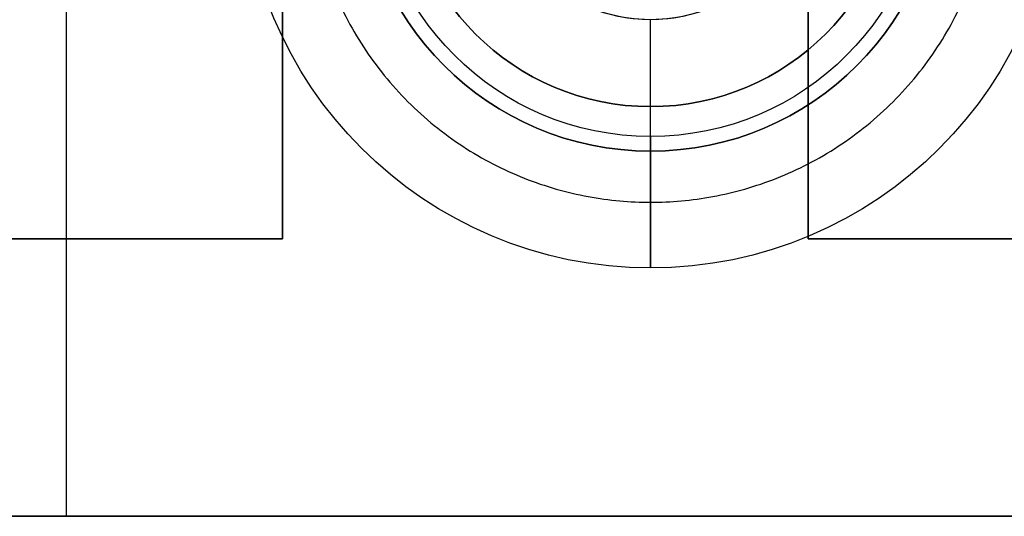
# Model space of a CAD drawing. Header units: millimetres. Extents: x -726 to 706, y -16 to 15.
# Tile 646 of 656: x 631.16 to 648.02, y -10.99 to -2.49. Entities that reach past the tile are written whole.
import ezdxf

# ---------------------------------------------------------------- set-up
doc = ezdxf.new("R2010")
doc.units = ezdxf.units.MM
doc.layers.add('METAL NEGRO', color=7, linetype='Continuous')

msp = doc.modelspace()

# ---------------------------------------------------------------- linework, layer by layer
at = {"layer": 'METAL NEGRO'}
for p, q in [((631.964, -10.99, 1099.831), (631.964, 11.51, 1099.831)), ((635.664, 6.76, 1118.081), (635.664, -6.24, 1118.081)), ((644.664, -6.24, 1118.081), (644.664, 6.76, 1118.081)), ((641.964, -4.49, 1084.831), (641.964, -2.49, 1084.831)), ((641.964, -3.978, 1093.331), (641.964, -2.49, 1093.331)), ((641.964, -2.49, 1093.331), (641.964, -2.49, 1084.831)), ((641.964, -6.74, 1099.831), (641.964, -3.978, 1099.831)), ((641.964, -3.978, 1093.331), (641.964, -3.978, 1099.831)), ((624.664, -6.24, 1118.081), (635.664, -6.24, 1118.081)), ((631.964, -10.99, 1118.331), (631.964, -6.24, 1118.331)), ((644.664, -6.24, 1118.081), (655.664, -6.24, 1118.081)), ((557.464, -10.99, 1109.081), (706.464, -10.99, 1109.081)), ((631.964, -10.99, 1118.331), (631.964, -10.99, 1099.831))]:
    msp.add_line(p, q, dxfattribs=at)
at = {"layer": 'METAL NEGRO', "extrusion": (0, 0, -1)}
for centre, radius, start, end in [((-641.964, 0.26, -1099.831), 5, 270, 90), ((-641.964, 0.26, -1099.831), 5, 90, 270), ((-641.964, 0.26, -1099.831), 7, 180, 0), ((-641.964, 0.26, -1084.831), 4.75, 180, 0), ((-641.964, 0.26, -1099.831), 4.238, 180, 0), ((-641.964, 0.26, -1093.331), 2.75, 180, 0), ((-641.964, 0.26, -1089.081), 2.75, 180, 313.8014)]:
    msp.add_arc(centre, radius, start, end, dxfattribs=at)
at = {"layer": 'METAL NEGRO'}
for centre, radius, start, end in [((641.964, 0.26, 1101.331), 5, 90, 270), ((641.964, 0.26, 1100.581), 5, 90, 270), ((641.964, 0.26, 1101.331), 5, 270, 90), ((641.964, 0.26, 1100.581), 5, 270, 90), ((641.964, 0.26, 1093.331), 4.238, 180, 0), ((641.964, 0.26, 1096.581), 4.238, 180, 0)]:
    msp.add_arc(centre, radius, start, end, dxfattribs=at)
for points in [[(635.664, 6.76, 1117.831), (635.664, -6.24, 1117.831)], [(635.664, -6.24, 1118.331), (635.664, 6.76, 1118.331)], [(644.664, -6.24, 1117.831), (644.664, 6.76, 1117.831)], [(644.664, 6.76, 1118.331), (644.664, -6.24, 1118.331)], [(641.964, -4.49, 1084.831), (641.964, -6.74, 1099.831)], [(641.964, -4.74, 1101.331), (641.964, -4.74, 1099.831)], [(635.664, -6.24, 1117.831), (624.664, -6.24, 1117.831)], [(624.664, -6.24, 1118.331), (635.664, -6.24, 1118.331)], [(635.664, -6.24, 1117.831), (635.664, -6.24, 1118.331)], [(644.664, -6.24, 1118.331), (644.664, -6.24, 1117.831)], [(655.664, -6.24, 1117.831), (644.664, -6.24, 1117.831)], [(644.664, -6.24, 1118.331), (655.664, -6.24, 1118.331)], [(706.464, -10.99, 1099.831), (557.464, -10.99, 1099.831)], [(557.464, -10.99, 1118.331), (706.464, -10.99, 1118.331)]]:
    msp.add_open_spline(points, degree=1, dxfattribs=at)
msp.add_rational_spline([(636.089, 0.26, 1092.331), (636.089, -5.615, 1092.331), (641.964, -5.615, 1092.331), (647.839, -5.615, 1092.331), (647.839, 0.26, 1092.331)], [1, 0.707106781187, 1, 0.707106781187, 1], degree=2, knots=[1.570796, 1.570796, 1.570796, 3.141593, 3.141593, 4.712389, 4.712389, 4.712389], dxfattribs=at)

doc.saveas('drawing.dxf')
